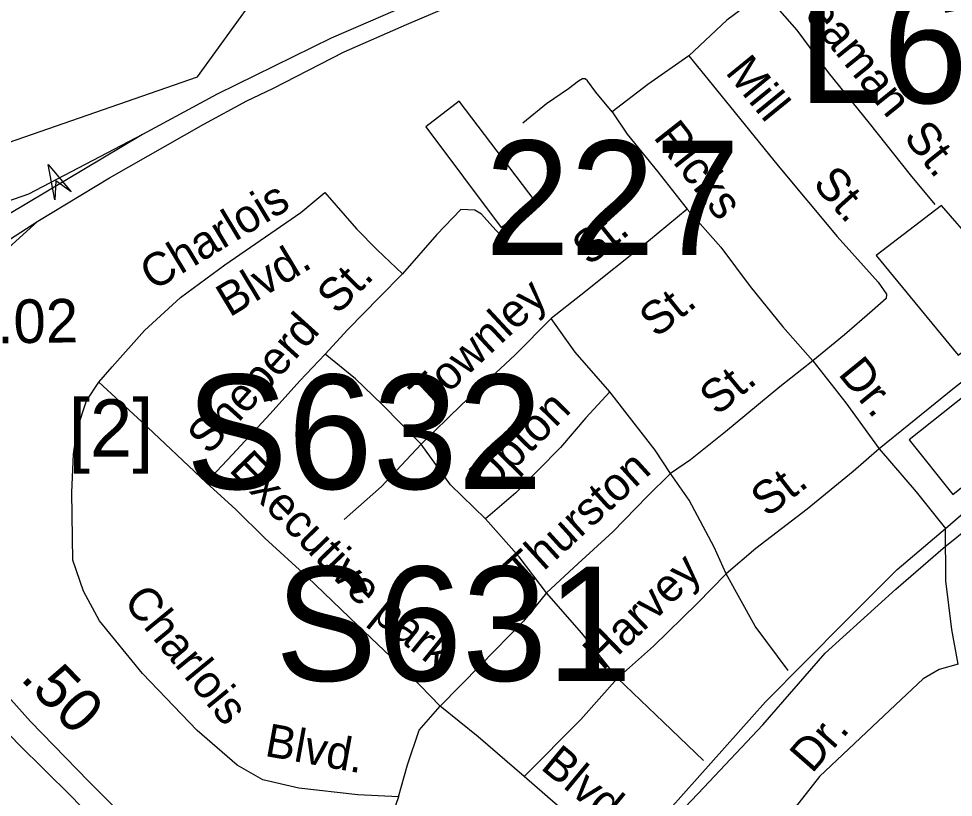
# Model space of a CAD drawing. Extents: x 1547597 to 1699558, y 810033 to 920809.
# Drawn here: x 1614635 to 1617319, y 850918 to 853152 of the extents above; entities that cross this region are included whole.
import ezdxf

# ---------------------------------------------------------------- set-up
doc = ezdxf.new("R2010")
doc.units = 0
for name, color, linetype in [('Exist Cultural Warehouse Building Footprint', 7, 'Continuous'), ('Exist Hydrographic Creek Single Shore', 7, 'Continuous'), ('Exist Hydrographic Lake Shore', 7, 'Continuous'), ('Exist Railroad Mainline', 7, 'Continuous'), ('Exist Road Non-System Type 51', 7, 'Continuous'), ('Exist Road Non-System Type 51 Label', 7, 'Continuous'), ('Exist Road Primary Interstate Divided Center Attributed', 7, 'Continuous'), ('Exist Road Primary Interstate Ramp 1 Lane Attributed', 7, 'Continuous'), ('Exist Road Primary Interstate Shield CELL', 7, 'Continuous'), ('Exist Road Primary Interstate Structure Cantilever Sign Number Label', 7, 'Continuous'), ('Exist Road Primary Interstate Structure Ovrhead Sign Attributed CELL', 7, 'Continuous'), ('Exist Road Primary Interstate Structure Ovrhead Sign Number Label', 7, 'Continuous'), ('Exist Road Primary NC Divided Attributed', 7, 'Continuous'), ('Exist Road Primary NC Service Mileage Hundredths English Label', 7, 'Continuous'), ('Exist Road Primary US UnDivided 4 Lane Attributed', 7, 'Continuous'), ('Exist Road Secondary Structure Standard Bridge Number Label', 7, 'Continuous')]:
    doc.layers.add(name, color=color, linetype=linetype)

msp = doc.modelspace()

# ---------------------------------------------------------------- linework, layer by layer
at = {"layer": 'Exist Cultural Warehouse Building Footprint'}
for points in [[(1617285, 852616.8), (1617096.8, 852472.7), (1617332.8, 852186.9), (1617507.9, 852320.3), (1617473.7, 852362.2), (1617570.1, 852439.6), (1617511.7, 852933.8), (1617389.9, 852918.5), (1617435.6, 852548.9), (1617381, 852505.7)], [(1615804.2, 852842), (1616020.3, 852552.9), (1616117.8, 852629), (1615899.8, 852915.8)], [(1617785, 852164.3), (1617657.1, 852313.5), (1617191.9, 851944), (1617316.8, 851787.1)]]:
    msp.add_lwpolyline(points, close=True, dxfattribs=at)
at = {"layer": 'Exist Hydrographic Creek Single Shore'}
msp.add_lwpolyline([(1611594.1, 850857.9), (1612435.7, 851267.3), (1612822.7, 851531.9), (1613218.5, 851977.1), (1613319.3, 852016.9), (1613622.3, 852090.4), (1613757.8, 852160.1), (1613932.3, 852362.2), (1614064.9, 852556.6), (1614161.3, 852672.3), (1614372.7, 852674), (1614458.3, 852674), (1614584.2, 852789.9), (1615148.9, 852985.6), (1615306.6, 853204), (1615898.7, 853406.3), (1616283.8, 853510.1), (1617321.6, 853814.1), (1617885.8, 853975.5), (1618594.7, 854297), (1618697.7, 854345.4)], dxfattribs=at)
at = {"layer": 'Exist Hydrographic Lake Shore'}
msp.add_lwpolyline([(1615725.8, 850919.7), (1615696.1, 850834.5), (1615685.7, 850668.8), (1615699.6, 850590.2)], dxfattribs=at)
at = {"layer": 'Exist Railroad Mainline'}
msp.add_lwpolyline([(1615194.6, 849356.4), (1615294.5, 849518.3), (1615327.8, 849575.8), (1615430.7, 849709.2), (1615548.2, 849829.5), (1615609.9, 849890.8), (1615653.4, 849934.7), (1615834.1, 850128.2), (1615997.6, 850293.6), (1616167.7, 850471.5), (1616289.6, 850618.8), (1616404.7, 850737.7), (1616601.9, 850946.8), (1616772, 851126.6), (1616950.8, 851331.7), (1617154, 851515.9), (1617289.5, 851633.6), (1617455.8, 851767.1)], dxfattribs=at)
at = {"layer": 'Exist Road Non-System Type 51'}
for points in [[(1617266.1, 852619.6), (1617195.4, 852704.7), (1617077.7, 852852.4), (1616960, 852998), (1616870, 853119.3), (1616820.9, 853176), (1616767.6, 853222.7), (1616668.7, 853148.2), (1616559.2, 853046)], [(1616559.2, 853046), (1616442, 852963.7), (1616339, 852885.4)], [(1616559.2, 853046), (1616651.3, 852932.7), (1616816.1, 852730.2), (1616984.9, 852527.9), (1617102.9, 852396.2), (1617126.6, 852362.1), (1617126.1, 852349.9), (1617085.6, 852314.5), (1617006.6, 852245.7), (1616915.6, 852171.1)], [(1616339, 852885.4), (1616291.9, 852942), (1616268.3, 852974.5), (1616261.8, 852979.6), (1616253.8, 852979.4), (1616242.3, 852972.8), (1616214, 852951.1), (1616150.7, 852908.2), (1616082.8, 852853.1)], [(1616339, 852885.4), (1616381.9, 852820.7), (1616470.2, 852713.4), (1616554.4, 852606.2)], [(1614865, 852109.2), (1614903.4, 852153.3), (1614996.7, 852257.8), (1615100.1, 852352.2), (1615227.5, 852446.3), (1615358.8, 852537.2), (1615445.1, 852596.1), (1615514, 852653.3)], [(1615514, 852653.3), (1615605.5, 852549.9), (1615664.9, 852489.7), (1615736.8, 852420.3)], [(1616554.4, 852606.2), (1616443.3, 852514), (1616249.1, 852358.9), (1616164.3, 852292.4)], [(1616554.4, 852606.2), (1616650.9, 852496.8), (1616735, 852383.7)], [(1616032.2, 852516.7), (1615995.2, 852556.2), (1615963.9, 852591.7), (1615945.1, 852603.4), (1615904.7, 852604.8), (1615836.2, 852533), (1615736.8, 852420.3)], [(1615736.8, 852420.3), (1615671.6, 852353.6), (1615580.3, 852261), (1615515.2, 852190.1)], [(1616735, 852383.7), (1616829.1, 852268.3), (1616915.6, 852171.1)], [(1617876.6, 852166.8), (1617831.6, 852227.3), (1617767, 852316.3), (1617743.3, 852340.6), (1617726.9, 852350.1), (1617707.6, 852355.1), (1617671.7, 852353.8), (1617635.9, 852342.6), (1617572.9, 852297.2), (1617433.3, 852179.4), (1617322, 852093.2), (1617190.6, 851987.2), (1617105.6, 851918.5)], [(1616164.3, 852292.4), (1616060.7, 852187.8), (1615906.7, 852044.3), (1615791.2, 851932.1)], [(1616332.9, 852081.8), (1616232.5, 852195.3), (1616164.3, 852292.4)], [(1615515.2, 852190.1), (1615442.2, 852113.1), (1615356.9, 852018.6), (1615249.3, 851902.1), (1615174, 851821.4)], [(1615791.2, 851932.1), (1615679, 852045.7), (1615602, 852118.9), (1615515.2, 852190.1)], [(1616915.6, 852171.1), (1616820.6, 852096.6), (1616664.7, 851967.1), (1616563.7, 851886.7), (1616507, 851847.4)], [(1616915.6, 852171.1), (1617009.6, 852049.9), (1617105.6, 851918.5)], [(1615725.8, 850919.7), (1615609.3, 850925.7), (1615439.9, 850944.9), (1615336.4, 850968.9), (1615262.5, 851010.4), (1615148.1, 851110.5), (1614990.5, 851273.3), (1614866.9, 851425.1), (1614821, 851510), (1614790.4, 851598.5), (1614787.8, 851793), (1614792.6, 851902.7), (1614803.6, 851974.5), (1614830.1, 852055.7), (1614865, 852109.2)], [(1615174, 851821.4), (1614988.8, 851996.1), (1614865, 852109.2)], [(1616332.9, 852081.8), (1616263.7, 852007), (1616190.6, 851922), (1616062.7, 851792.2), (1615975.7, 851717.5)], [(1616507, 851847.4), (1616462.2, 851914.1), (1616395.5, 852000.9), (1616332.9, 852081.8)], [(1615791.2, 851932.1), (1615677.4, 851809.8), (1615570, 851715.5)], [(1615975.7, 851717.5), (1615875.2, 851815), (1615791.2, 851932.1)], [(1617105.6, 851918.5), (1617030.6, 851853.6), (1616899.2, 851745.6), (1616751.6, 851631.9), (1616666.7, 851559.2)], [(1617105.6, 851918.5), (1617211.5, 851794.9), (1617295.9, 851689.7)], [(1616507, 851847.4), (1616440.3, 851782.5), (1616340.7, 851680.1), (1616241.5, 851589.6), (1616150.3, 851505)], [(1616666.7, 851559.2), (1616631.8, 851635.7), (1616559.9, 851770.7), (1616507, 851847.4)], [(1615845.7, 851179.8), (1615759.1, 851269), (1615609.3, 851411.1), (1615463.7, 851551.2), (1615342.4, 851661.8), (1615258.9, 851744.2), (1615174, 851821.4)], [(1616150.3, 851505), (1616071.9, 851608.1), (1615975.7, 851717.5)], [(1617332.8, 851300), (1617313.9, 851399.4), (1617297.4, 851539.9), (1617295.9, 851689.7)], [(1616666.7, 851559.2), (1616583.3, 851474.6), (1616457.6, 851352.5), (1616354.4, 851260.2)], [(1616844.7, 851281.8), (1616749.7, 851409.8), (1616666.7, 851559.2)], [(1616150.3, 851505), (1616085, 851423.9), (1615961.4, 851297.9), (1615845.7, 851179.8)], [(1616354.4, 851260.2), (1616252.4, 851389.5), (1616150.3, 851505)], [(1617332.8, 851300), (1617278.4, 851284.8), (1617231.9, 851258.4), (1617152.7, 851183.7), (1616934, 850977.8), (1616801.5, 850809.2), (1616634.8, 850629.7), (1616484.7, 850470.1), (1616411.4, 850389.3), (1616374.4, 850309.8), (1616355.1, 850230.2), (1616345.5, 850130.5), (1616341.9, 850018.5), (1616343.8, 849886.6)], [(1616354.4, 851260.2), (1616248.8, 851141.8), (1616086.4, 850978.2)], [(1616354.4, 851260.2), (1616486.4, 851134.2), (1616601.6, 851024.2)], [(1615725.8, 850919.7), (1615751.3, 851011.2), (1615784.7, 851110.6), (1615845.7, 851179.8)], [(1616086.4, 850978.2), (1615954.2, 851092.2), (1615845.7, 851179.8)], [(1616362.6, 850746.3), (1616287.6, 850807.5), (1616175.1, 850901), (1616086.4, 850978.2)]]:
    msp.add_lwpolyline(points, dxfattribs=at)
at = {"layer": 'Exist Road Primary Interstate Divided Center Attributed'}
for points in [[(1618781.7, 854323.3), (1618347.5, 854089.3), (1618181.1, 854009.6), (1617714.4, 853846.7), (1617507.1, 853786.4), (1616618.7, 853498.1), (1616353.7, 853411.6), (1616087, 853321), (1615751.4, 853191.6), (1615532.8, 853096.1), (1615205.3, 852935.9), (1614990.7, 852819.7)], [(1614690.2, 852571.5), (1614896, 852695.6), (1615166.9, 852850.2), (1615290.6, 852916.7), (1615364.7, 852951.9), (1615569.9, 853057.8), (1615748.9, 853136.1), (1616016.8, 853250.1), (1616362.8, 853376.9), (1616632.8, 853455.3), (1616933.8, 853552.6), (1617214.4, 853644.2), (1617555.8, 853758.3), (1617810.7, 853841.7), (1617959.7, 853889.5), (1618074.1, 853928.9), (1618197.4, 853971.6), (1618363.8, 854049.5), (1618454.2, 854094.7), (1618550.1, 854145.4), (1618762.2, 854260.5)], [(1614990.7, 852819.7), (1614604, 852590), (1614433.5, 852479), (1614160, 852287.2), (1613959.7, 852146)], [(1613983, 852066.1), (1614062.6, 852124.5), (1614107.8, 852160.5), (1614137.7, 852183.6), (1614260.8, 852270), (1614407.1, 852380.7), (1614524.1, 852463.9), (1614690.2, 852571.5)]]:
    msp.add_lwpolyline(points, dxfattribs=at)
at = {"layer": 'Exist Road Primary Interstate Ramp 1 Lane Attributed'}
for points in [[(1614990.7, 852819.7), (1614663.6, 852648.7), (1614599.9, 852627.1), (1614498.7, 852588.7), (1614450, 852575.6), (1614395.6, 852568.1), (1614324.4, 852562.5), (1614256.7, 852564.9), (1614147.1, 852564.9), (1613998.1, 852575.2), (1613838.8, 852585.1), (1613726.5, 852593.4), (1613700.4, 852603.7), (1613667, 852613.9), (1613643.8, 852624.1), (1613616.8, 852637.1), (1613580.6, 852667.8), (1613557.3, 852692.9), (1613539.7, 852716.1), (1613516.4, 852749.6), (1613500.6, 852782.1), (1613493.2, 852810.9), (1613450.5, 852939.1)], [(1614522.4, 851299.9), (1614466.2, 851418.6), (1614445.7, 851474.8), (1614436.9, 851512), (1614425.3, 851584.9), (1614423, 851653.9), (1614424.4, 851686.9), (1614426.7, 851723.6), (1614431, 851830.6), (1614433.4, 851880.4), (1614440.5, 851930.2), (1614442.8, 851987.1), (1614447.6, 852041.6), (1614457, 852164.8), (1614461.8, 852233.6), (1614473.6, 852290.4), (1614483.1, 852328.4), (1614492.6, 852356.8), (1614511.5, 852387.6), (1614530.5, 852413.7), (1614558.9, 852449.2), (1614594.4, 852484.8), (1614690.2, 852571.5)]]:
    msp.add_lwpolyline(points, dxfattribs=at)
at = {"layer": 'Exist Road Primary Interstate Structure Ovrhead Sign Attributed CELL'}
msp.add_lwpolyline([(1614738.7, 852633), (1614719.6, 852733.6), (1614786.4, 852656), (1614741.8, 852687.5)], close=True, dxfattribs=at)
at = {"layer": 'Exist Road Primary NC Divided Attributed'}
for points in [[(1614379.4, 851353.8), (1614403.8, 851321.2), (1614487, 851224.7), (1614635.3, 851071), (1614786.3, 850921.2), (1614859.9, 850845.4)], [(1614916, 850884), (1614835.6, 850964.6), (1614669.2, 851135.6), (1614571.7, 851243.6), (1614522.4, 851299.9)]]:
    msp.add_lwpolyline(points, dxfattribs=at)
at = {"layer": 'Exist Road Primary US UnDivided 4 Lane Attributed'}
msp.add_lwpolyline([(1616042.7, 850434.8), (1616180.3, 850578.5), (1616193.1, 850591.6), (1616362.6, 850746.3), (1616504.6, 850883.9), (1616779.5, 851191.9), (1617006.7, 851422.1), (1617157.3, 851572.5), (1617295.9, 851689.7), (1617403.2, 851782.2), (1617522.8, 851890.2), (1617672.3, 852007.8), (1617876.6, 852166.8), (1617991.9, 852255.1), (1618145.6, 852382.7), (1618295.2, 852498.3), (1618408.5, 852588.6), (1618491.3, 852657.4), (1618606.7, 852751.5), (1618715.9, 852837.9), (1618871.6, 852957.5), (1619005.1, 853067.4), (1619132.5, 853171.5)], dxfattribs=at)

# ---------------------------------------------------------------- texts
at = {"layer": 'Exist Road Non-System Type 51 Label'}
for s, rotation, p in [('Seaman', 308.9404, (1616835.2, 853230.8)), ('Mill', 309.1432, (1616661.6, 852998)), ('Ricks', 308.1796, (1616455, 852812.3)), ('St.', 308.55, (1617173, 852811.7)), ('St.', 311.8649, (1616912, 852676.5)), ('Charlois', 31.1583, (1615021.6, 852370)), ('St.', 38.6141, (1616273, 852441)), ('Blvd.', 31.1583, (1615240.8, 852294.5)), ('St.', 45.3976, (1615550.1, 852300.5)), ('Townley', 42.9919, (1615812.2, 852023.5)), ('St.', 38.6993, (1616466.1, 852234.5)), ('Sheperd', 47.9161, (1615181.6, 851897.9)), ('Dr.', 309.205, (1616985.4, 852132.6)), ('St.', 39.7159, (1616640.2, 852010.7)), ('Upton', 45.4397, (1615987.4, 851785.8)), ('Executive', 314.0932, (1615236.2, 851856.7)), ('Thurston', 42.3297, (1616085.3, 851513.9)), ('St.', 37.6043, (1616784.4, 851719.3)), ('Harvey', 44.162, (1616311.7, 851279.4)), ('Charlois', 309.331, (1614932.9, 851478.9)), ('park', 321.0634, (1615644.8, 851434.2)), ('Blvd.', 349.7245, (1615339.1, 851037.6)), ('Dr.', 48.782, (1616912.7, 850984.4)), ('Blvd.', 320.275, (1616130.5, 851002))]:
    msp.add_text(s, height=95, rotation=rotation, dxfattribs=at).set_placement(p)
at = {"layer": 'Exist Road Primary Interstate Shield CELL'}
msp.add_text('[2]', height=164.04, dxfattribs=at).set_placement((1614778.7, 851896))
at = {"layer": 'Exist Road Primary Interstate Structure Cantilever Sign Number Label'}
msp.add_text('L628', height=328.08, dxfattribs=at).set_placement((1616872.1, 852910.2))
at = {"layer": 'Exist Road Primary Interstate Structure Ovrhead Sign Number Label'}
for s, p in [('S632', (1615115, 851803.1)), ('S631', (1615371.8, 851252.5))]:
    msp.add_text(s, height=328.08, dxfattribs=at).set_placement(p)
at = {"layer": 'Exist Road Primary NC Service Mileage Hundredths English Label'}
for s, rotation, p in [('.02', 0.8098, (1614574.6, 852220.7)), ('.50', 314.2109, (1614637.2, 851258.1))]:
    msp.add_text(s, height=125, rotation=rotation, dxfattribs=at).set_placement(p)
at = {"layer": 'Exist Road Secondary Structure Standard Bridge Number Label'}
msp.add_text('227', height=328.08, dxfattribs=at).set_placement((1615974.1, 852474.6))

doc.saveas('drawing.dxf')
